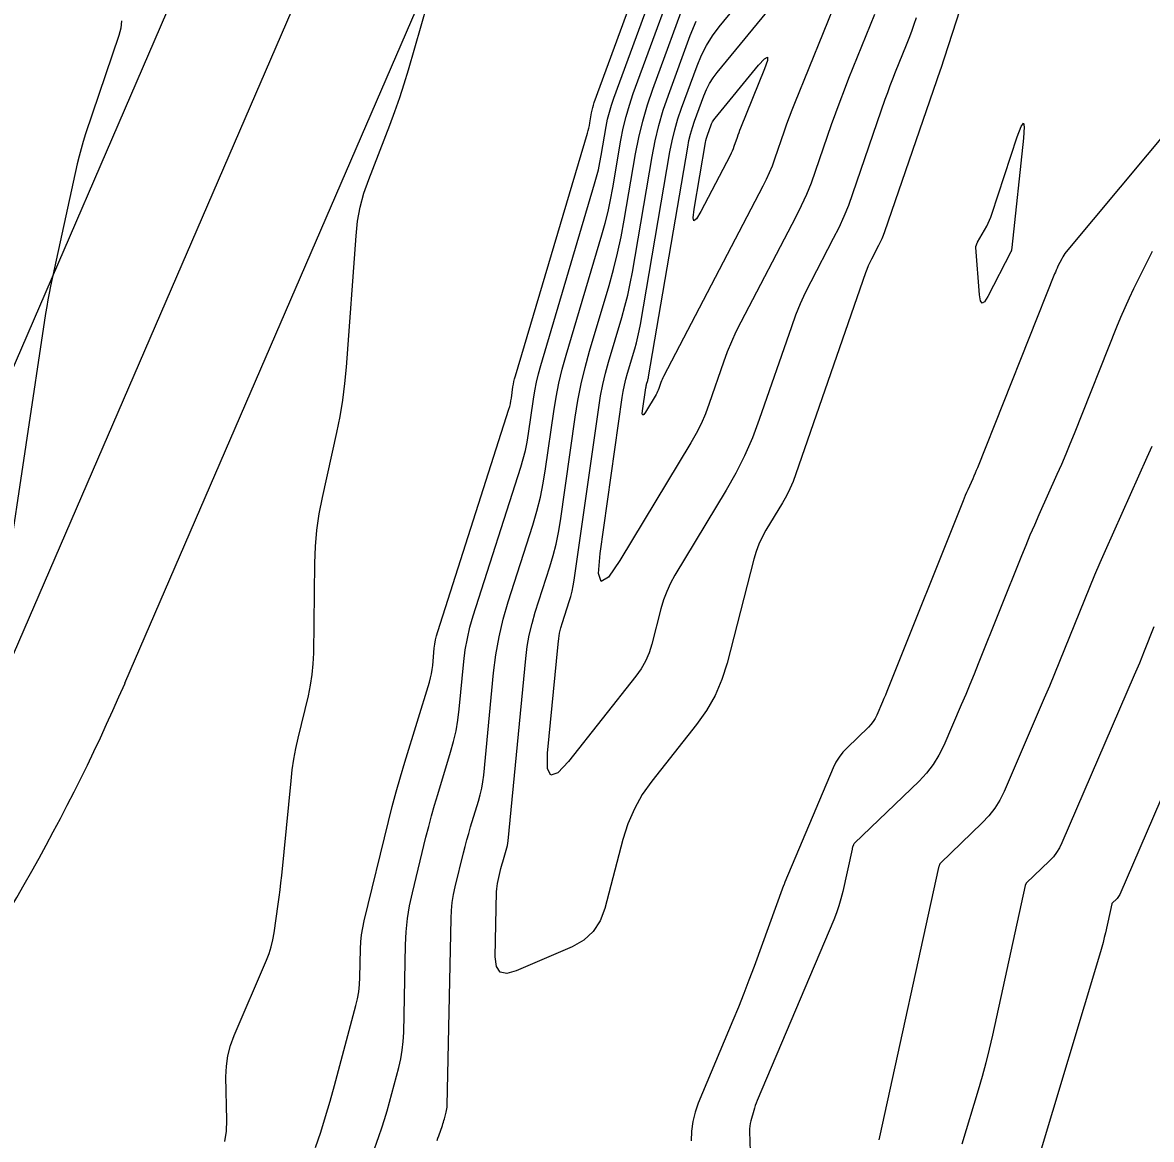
# Model space of a CAD drawing. Extents: x 658976 to 668721, y 639543 to 647196.
# Drawn here: x 661518.4 to 661577.9, y 641499.8 to 641558.6 of the extents above; entities that cross this region are included whole.
import ezdxf

# ---------------------------------------------------------------- set-up
doc = ezdxf.new("R2010")
doc.units = 0
for name, color, linetype in [('Ex_Major Contours', 7, 'Continuous'), ('Ex_Minor Contours', 7, 'Continuous'), ('R_Water', 7, 'Continuous')]:
    doc.layers.add(name, color=color, linetype=linetype)

msp = doc.modelspace()

# ---------------------------------------------------------------- linework, layer by layer
at = {"layer": 'Ex_Major Contours'}
for points in [[(661536.208, 641497.118), (661537.205, 641499.969), (661537.357, 641500.415), (661537.5, 641500.863), (661537.634, 641501.314), (661537.76, 641501.768), (661538.247, 641503.588), (661538.355, 641504.046), (661538.435, 641504.507), (661538.486, 641504.972), (661538.51, 641505.441), (661538.607, 641510.048), (661538.641, 641510.741), (661538.712, 641511.429), (661538.821, 641512.112), (661538.967, 641512.791), (661539.683, 641515.714), (661539.826, 641516.279), (661539.976, 641516.841), (661540.135, 641517.401), (661540.301, 641517.958), (661540.983, 641520.185), (661541.14, 641520.745), (661541.267, 641521.31), (661541.366, 641521.881), (661541.436, 641522.458), (661541.679, 641524.97), (661541.754, 641525.579), (661541.861, 641526.181), (661542.001, 641526.777), (661542.172, 641527.365), (661544.675, 641535.194), (661544.805, 641535.63), (661544.915, 641536.07), (661545.008, 641536.514), (661545.081, 641536.962), (661545.339, 641538.764), (661545.411, 641539.212), (661545.5, 641539.658), (661545.605, 641540.099), (661545.726, 641540.537), (661548.564, 641550.096), (661548.669, 641550.468), (661548.762, 641550.843), (661548.844, 641551.22), (661548.914, 641551.6), (661549.174, 641553.124), (661549.248, 641553.503), (661549.338, 641553.878), (661549.446, 641554.247), (661549.571, 641554.613), (661553.393, 641565.028)], [(661562.103, 641561.777), (661559.09, 641554.334), (661558.946, 641553.973), (661558.807, 641553.609), (661558.673, 641553.244), (661558.544, 641552.877), (661558.038, 641551.405), (661557.905, 641551.039), (661557.758, 641550.68), (661557.598, 641550.327), (661557.425, 641549.979), (661552.189, 641539.962), (661552.151, 641539.885), (661552.116, 641539.808), (661552.083, 641539.729), (661552.054, 641539.648), (661551.942, 641539.324), (661551.911, 641539.244), (661551.877, 641539.166), (661551.839, 641539.09), (661551.797, 641539.016), (661551.241, 641538.093), (661551.151, 641537.963), (661551.095, 641537.929), (661551.073, 641537.991), (661551.085, 641538.149), (661551.26, 641539.371), (661551.268, 641539.419), (661551.277, 641539.467), (661551.289, 641539.515), (661551.302, 641539.563), (661551.358, 641539.752), (661551.371, 641539.799), (661551.383, 641539.847), (661551.394, 641539.895), (661551.403, 641539.943), (661553.463, 641552.029), (661553.53, 641552.378), (661553.614, 641552.723), (661553.713, 641553.064), (661553.828, 641553.4), (661554.319, 641554.738), (661554.455, 641555.065), (661554.616, 641555.378), (661554.804, 641555.675), (661555.017, 641555.958), (661560.978, 641563.224)], [(661577.916, 641546.541), (661576.942, 641544.571), (661576.704, 641544.076), (661576.475, 641543.577), (661576.257, 641543.073), (661576.048, 641542.565), (661573.81, 641536.949), (661573.592, 641536.409), (661573.367, 641535.871), (661573.138, 641535.336), (661572.903, 641534.802), (661571.951, 641532.675), (661571.715, 641532.142), (661571.485, 641531.606), (661571.261, 641531.068), (661571.042, 641530.529), (661568.764, 641524.835), (661568.546, 641524.296), (661568.324, 641523.758), (661568.099, 641523.221), (661567.87, 641522.686), (661566.947, 641520.548), (661566.693, 641520.03), (661566.392, 641519.545), (661566.043, 641519.092), (661565.648, 641518.672), (661562.251, 641515.399), (661562.232, 641515.378), (661562.215, 641515.356), (661562.201, 641515.332), (661562.189, 641515.306), (661562.148, 641515.199), (661562.139, 641515.172), (661562.13, 641515.144), (661562.122, 641515.117), (661562.116, 641515.089), (661561.625, 641512.851), (661561.532, 641512.471), (661561.423, 641512.097), (661561.296, 641511.729), (661561.152, 641511.365), (661557.123, 641501.856), (661557.07, 641501.726), (661557.022, 641501.594), (661556.978, 641501.46), (661556.939, 641501.325), (661556.791, 641500.782), (661556.759, 641500.645), (661556.737, 641500.508), (661556.726, 641500.369), (661556.725, 641500.229), (661556.905, 641494.433)]]:
    msp.add_lwpolyline(points, dxfattribs=at)
at = {"layer": 'Ex_Minor Contours'}
for points in [[(661533.866, 641499.392), (661534.139, 641500.198), (661534.397, 641501.009), (661534.64, 641501.824), (661534.868, 641502.644), (661535.993, 641506.851), (661536.079, 641507.216), (661536.143, 641507.584), (661536.185, 641507.956), (661536.204, 641508.331), (661536.235, 641509.836), (661536.253, 641510.211), (661536.292, 641510.583), (661536.351, 641510.953), (661536.43, 641511.32), (661537.709, 641516.539), (661537.907, 641517.325), (661538.116, 641518.108), (661538.337, 641518.887), (661538.569, 641519.663), (661539.861, 641523.882), (661539.921, 641524.099), (661539.971, 641524.317), (661540.009, 641524.538), (661540.036, 641524.761), (661540.123, 641525.658), (661540.15, 641525.881), (661540.189, 641526.101), (661540.24, 641526.319), (661540.303, 641526.535), (661544.048, 641538.244), (661544.09, 641538.386), (661544.126, 641538.53), (661544.156, 641538.675), (661544.18, 641538.821), (661544.264, 641539.41), (661544.288, 641539.556), (661544.317, 641539.702), (661544.351, 641539.846), (661544.391, 641539.989), (661548.186, 641552.773), (661548.223, 641552.905), (661548.256, 641553.038), (661548.285, 641553.172), (661548.31, 641553.306), (661548.402, 641553.847), (661548.429, 641553.982), (661548.461, 641554.115), (661548.499, 641554.246), (661548.543, 641554.375), (661553.335, 641567.433)], [(661570.254, 641566.851), (661566.767, 641556.124), (661566.763, 641556.112), (661566.753, 641556.089), (661566.749, 641556.077), (661563.827, 641547.577), (661563.758, 641547.391), (661563.683, 641547.207), (661563.602, 641547.026), (661563.513, 641546.848), (661563.144, 641546.143), (661563.055, 641545.965), (661562.973, 641545.784), (661562.898, 641545.601), (661562.829, 641545.414), (661559.163, 641534.831), (661559.015, 641534.438), (661558.848, 641534.055), (661558.661, 641533.682), (661558.454, 641533.317), (661557.586, 641531.878), (661557.383, 641531.512), (661557.208, 641531.135), (661557.062, 641530.746), (661556.943, 641530.345), (661555.534, 641524.88), (661555.261, 641524.007), (661554.902, 641523.176), (661554.458, 641522.387), (661553.928, 641521.641), (661551.575, 641518.66), (661551.074, 641517.955), (661550.654, 641517.211), (661550.314, 641516.427), (661550.053, 641515.603), (661549.105, 641511.972), (661548.857, 641511.308), (661548.486, 641510.75), (661547.991, 641510.298), (661547.374, 641509.95), (661544.44, 641508.675), (661543.944, 641508.536), (661543.594, 641508.614), (661543.389, 641508.909), (661543.329, 641509.421), (661543.401, 641512.84), (661543.408, 641512.99), (661543.423, 641513.138), (661543.447, 641513.286), (661543.479, 641513.432), (661543.633, 641514.064), (661543.664, 641514.186), (661543.697, 641514.307), (661543.731, 641514.428), (661543.767, 641514.549), (661543.914, 641515.03), (661543.948, 641515.15), (661543.975, 641515.272), (661543.997, 641515.396), (661544.012, 641515.52), (661544.94, 641525.128), (661545.016, 641525.746), (661545.125, 641526.357), (661545.266, 641526.962), (661545.44, 641527.56), (661546.201, 641529.94), (661546.379, 641530.537), (661546.531, 641531.141), (661546.657, 641531.75), (661546.758, 641532.366), (661547.537, 641537.816), (661547.68, 641538.698), (661547.854, 641539.572), (661548.06, 641540.439), (661548.299, 641541.3), (661549.321, 641544.743), (661549.56, 641545.595), (661549.773, 641546.453), (661549.961, 641547.317), (661550.123, 641548.187), (661550.718, 641551.679), (661550.886, 641552.546), (661551.094, 641553.404), (661551.34, 641554.251), (661551.626, 641555.087), (661553.509, 641560.218)], [(661563.301, 641559.012), (661561.937, 641555.643), (661561.697, 641555.039), (661561.465, 641554.431), (661561.241, 641553.82), (661561.026, 641553.206), (661560.179, 641550.744), (661559.956, 641550.133), (661559.711, 641549.532), (661559.443, 641548.941), (661559.153, 641548.359), (661556.26, 641542.823), (661556.003, 641542.309), (661555.766, 641541.787), (661555.548, 641541.256), (661555.35, 641540.716), (661554.596, 641538.541), (661554.394, 641538.004), (661554.165, 641537.479), (661553.909, 641536.967), (661553.625, 641536.468), (661549.894, 641530.277), (661549.288, 641529.403), (661548.911, 641529.174), (661548.764, 641529.59), (661548.847, 641530.65), (661550.019, 641538.853), (661550.072, 641539.179), (661550.136, 641539.502), (661550.213, 641539.823), (661550.301, 641540.142), (661550.677, 641541.41), (661550.767, 641541.728), (661550.846, 641542.049), (661550.916, 641542.372), (661550.977, 641542.697), (661552.527, 641551.787), (661552.64, 641552.371), (661552.779, 641552.948), (661552.945, 641553.518), (661553.137, 641554.081), (661553.959, 641556.319), (661554.186, 641556.866), (661554.456, 641557.389), (661554.769, 641557.887), (661555.125, 641558.36), (661559.583, 641563.794)], [(661540.266, 641499.756), (661540.31, 641499.875), (661540.353, 641499.995), (661540.545, 641500.545), (661540.575, 641500.631), (661540.602, 641500.718), (661540.628, 641500.805), (661540.652, 641500.892), (661540.746, 641501.244), (661540.767, 641501.332), (661540.782, 641501.421), (661540.792, 641501.51), (661540.797, 641501.601), (661541.004, 641511.444), (661541.024, 641511.865), (661541.068, 641512.284), (661541.134, 641512.699), (661541.223, 641513.112), (661541.658, 641514.889), (661541.745, 641515.232), (661541.836, 641515.574), (661541.933, 641515.914), (661542.034, 641516.254), (661542.449, 641517.607), (661542.544, 641517.948), (661542.621, 641518.291), (661542.681, 641518.638), (661542.724, 641518.989), (661543.244, 641524.372), (661543.361, 641525.322), (661543.529, 641526.262), (661543.746, 641527.191), (661544.013, 641528.111), (661545.303, 641532.145), (661545.52, 641532.874), (661545.705, 641533.609), (661545.859, 641534.353), (661545.983, 641535.103), (661546.413, 641538.118), (661546.535, 641538.869), (661546.683, 641539.613), (661546.859, 641540.352), (661547.062, 641541.085), (661548.943, 641547.42), (661549.114, 641548.032), (661549.268, 641548.648), (661549.402, 641549.268), (661549.519, 641549.893), (661549.946, 641552.402), (661550.067, 641553.025), (661550.216, 641553.641), (661550.393, 641554.249), (661550.598, 641554.85), (661553.451, 641562.623)], [(661529.086, 641499.702), (661529.172, 641500.252), (661529.194, 641500.815), (661529.154, 641503.096), (661529.173, 641503.661), (661529.251, 641504.214), (661529.389, 641504.755), (661529.585, 641505.285), (661531.288, 641509.244), (661531.425, 641509.595), (661531.539, 641509.954), (661531.628, 641510.319), (661531.693, 641510.69), (661531.904, 641512.191), (661531.955, 641512.567), (661532.002, 641512.943), (661532.046, 641513.319), (661532.085, 641513.696), (661532.58, 641518.69), (661532.646, 641519.256), (661532.731, 641519.82), (661532.835, 641520.379), (661532.959, 641520.936), (661533.491, 641523.156), (661533.609, 641523.713), (661533.694, 641524.274), (661533.749, 641524.839), (661533.771, 641525.408), (661533.827, 641530.137), (661533.859, 641531.009), (661533.937, 641531.876), (661534.06, 641532.737), (661534.228, 641533.593), (661534.99, 641537.008), (661535.164, 641537.864), (661535.307, 641538.725), (661535.418, 641539.591), (661535.497, 641540.461), (661536, 641547.373), (661536.083, 641548.132), (661536.222, 641548.879), (661536.417, 641549.613), (661536.668, 641550.335), (661537.781, 641553.196), (661538.05, 641553.914), (661538.303, 641554.638), (661538.54, 641555.367), (661538.759, 641556.102), (661540.09, 641560.755)], [(661565.493, 641558.846), (661565.371, 641558.481), (661565.243, 641558.119), (661565.108, 641557.758), (661564.967, 641557.401), (661564.389, 641555.974), (661564.247, 641555.617), (661564.11, 641555.257), (661563.978, 641554.896), (661563.85, 641554.533), (661562.145, 641549.573), (661561.925, 641548.97), (661561.682, 641548.376), (661561.417, 641547.792), (661561.131, 641547.217), (661559.939, 641544.937), (661559.652, 641544.362), (661559.387, 641543.778), (661559.143, 641543.184), (661558.922, 641542.581), (661557.229, 641537.695), (661556.867, 641536.731), (661556.456, 641535.791), (661555.997, 641534.873), (661555.488, 641533.978), (661552.791, 641529.503), (661552.558, 641529.083), (661552.357, 641528.65), (661552.189, 641528.203), (661552.052, 641527.743), (661551.57, 641525.874), (661551.428, 641525.418), (661551.24, 641524.984), (661551.008, 641524.572), (661550.732, 641524.183), (661547.189, 641519.694), (661546.628, 641519.099), (661546.256, 641518.975), (661546.074, 641519.322), (661546.081, 641520.139), (661546.636, 641525.883), (661546.671, 641526.17), (661546.721, 641526.453), (661546.787, 641526.733), (661546.868, 641527.01), (661547.22, 641528.112), (661547.302, 641528.389), (661547.373, 641528.669), (661547.431, 641528.951), (661547.478, 641529.236), (661548.778, 641538.334), (661548.876, 641538.938), (661548.995, 641539.537), (661549.136, 641540.131), (661549.3, 641540.721), (661549.997, 641543.069), (661550.162, 641543.658), (661550.31, 641544.251), (661550.439, 641544.848), (661550.551, 641545.45), (661551.59, 641551.546), (661551.749, 641552.365), (661551.945, 641553.174), (661552.177, 641553.973), (661552.447, 641554.762), (661553.598, 641557.9), (661553.917, 641558.667)], [(661523.654, 641558.685), (661523.639, 641558.487), (661523.609, 641558.291), (661523.566, 641558.098), (661523.509, 641557.907), (661521.761, 641552.726), (661521.636, 641552.338), (661521.522, 641551.947), (661521.418, 641551.553), (661521.326, 641551.156), (661519.918, 641544.71), (661519.844, 641544.356), (661519.775, 641544), (661519.712, 641543.643), (661519.656, 641543.284), (661517.585, 641529.45)], [(661583.262, 641558.337), (661573.396, 641546.529), (661573.328, 641546.442), (661573.265, 641546.352), (661573.207, 641546.258), (661573.156, 641546.16), (661572.959, 641545.762), (661572.911, 641545.662), (661572.865, 641545.562), (661572.821, 641545.46), (661572.778, 641545.357), (661568.715, 641535.162), (661568.656, 641535.015), (661568.594, 641534.868), (661568.532, 641534.722), (661568.468, 641534.577), (661568.208, 641533.997), (661568.144, 641533.852), (661568.081, 641533.706), (661568.02, 641533.559), (661567.96, 641533.412), (661564.017, 641523.556), (661563.945, 641523.377), (661563.871, 641523.198), (661563.797, 641523.02), (661563.721, 641522.843), (661563.414, 641522.134), (661563.33, 641521.962), (661563.23, 641521.801), (661563.114, 641521.651), (661562.983, 641521.511), (661561.854, 641520.423), (661561.633, 641520.188), (661561.438, 641519.934), (661561.271, 641519.662), (661561.13, 641519.371), (661558.576, 641513.348), (661558.571, 641513.334), (661558.565, 641513.32), (661558.56, 641513.306), (661558.555, 641513.291), (661558.536, 641513.234), (661558.531, 641513.22), (661558.527, 641513.206), (661558.522, 641513.191), (661558.516, 641513.177), (661556.956, 641508.912), (661556.69, 641508.198), (661556.416, 641507.487), (661556.134, 641506.779), (661555.844, 641506.074), (661554.021, 641501.718), (661553.849, 641501.238), (661553.73, 641500.747), (661553.665, 641500.246), (661553.654, 641499.736)], [(661577.896, 641536.285), (661577.639, 641535.701), (661575.443, 641530.793), (661575.16, 641530.153), (661574.884, 641529.509), (661574.614, 641528.863), (661574.351, 641528.214), (661573.31, 641525.612), (661573.047, 641524.963), (661572.781, 641524.315), (661572.509, 641523.669), (661572.234, 641523.025), (661570.119, 641518.127), (661569.894, 641517.668), (661569.627, 641517.238), (661569.318, 641516.837), (661568.968, 641516.464), (661566.767, 641514.344), (661566.754, 641514.33), (661566.742, 641514.314), (661566.733, 641514.298), (661566.725, 641514.28), (661566.696, 641514.205), (661566.689, 641514.186), (661566.683, 641514.168), (661566.678, 641514.148), (661566.673, 641514.129), (661563.562, 641499.94), (661563.527, 641499.797)], [(661578.012, 641526.781), (661577.502, 641525.506), (661577.374, 641525.188), (661577.243, 641524.87), (661577.11, 641524.554), (661576.975, 641524.238), (661573.164, 641515.412), (661573.038, 641515.155), (661572.888, 641514.913), (661572.715, 641514.688), (661572.518, 641514.479), (661571.284, 641513.29), (661571.276, 641513.282), (661571.27, 641513.273), (661571.264, 641513.263), (661571.26, 641513.253), (661571.244, 641513.212), (661571.24, 641513.201), (661571.237, 641513.191), (661571.234, 641513.18), (661571.231, 641513.169), (661569.504, 641505.291), (661569.337, 641504.565), (661569.157, 641503.843), (661568.963, 641503.125), (661568.756, 641502.41), (661567.898, 641499.559)], [(661580.81, 641523.352), (661576.209, 641512.697), (661576.182, 641512.641), (661576.149, 641512.588), (661576.112, 641512.539), (661576.069, 641512.494), (661575.8, 641512.235), (661575.797, 641512.232), (661575.795, 641512.227), (661575.791, 641512.216), (661575.789, 641512.209), (661575.455, 641510.687), (661575.397, 641510.434), (661575.334, 641510.181), (661575.266, 641509.93), (661575.194, 641509.68), (661571.806, 641498.417)]]:
    msp.add_lwpolyline(points, dxfattribs=at)
for points in [[(661555.854, 641551.946), (661555.806, 641551.828), (661555.753, 641551.712), (661555.696, 641551.599), (661554.154, 641548.648), (661553.925, 641548.259), (661553.79, 641548.148), (661553.749, 641548.318), (661553.802, 641548.767), (661554.399, 641552.27), (661554.421, 641552.384), (661554.448, 641552.497), (661554.481, 641552.609), (661554.519, 641552.719), (661554.679, 641553.157), (661554.724, 641553.264), (661554.777, 641553.367), (661554.838, 641553.464), (661554.908, 641553.557), (661557.197, 641556.347), (661557.505, 641556.687), (661557.66, 641556.77), (661557.662, 641556.594), (661557.511, 641556.161), (661556.242, 641553.025), (661556.195, 641552.907), (661556.149, 641552.788), (661556.105, 641552.668), (661556.063, 641552.548), (661555.897, 641552.066)], [(661568.631, 641546.775), (661568.634, 641546.799), (661568.639, 641546.823), (661568.647, 641546.847), (661568.684, 641546.941), (661568.694, 641546.964), (661568.704, 641546.987), (661568.716, 641547.01), (661568.728, 641547.032), (661569.208, 641547.88), (661569.288, 641548.031), (661569.361, 641548.184), (661569.426, 641548.342), (661569.483, 641548.502), (661570.818, 641552.581), (661571.018, 641553.127), (661571.138, 641553.298), (661571.177, 641553.093), (661571.137, 641552.513), (661570.529, 641546.749), (661570.527, 641546.73), (661570.524, 641546.71), (661570.522, 641546.69), (661570.519, 641546.671), (661570.507, 641546.592), (661570.503, 641546.573), (661570.498, 641546.554), (661570.491, 641546.536), (661570.482, 641546.518), (661569.273, 641544.171), (661569.099, 641543.894), (661568.965, 641543.817), (661568.872, 641543.94), (661568.82, 641544.263), (661568.632, 641546.75)]]:
    msp.add_lwpolyline(points, close=True, dxfattribs=at)
at = {"layer": 'R_Water'}
for p, q in [((661523.836, 641523.824), (661545.348, 641573.55)), ((661512.823, 641528.589), (661530.589, 641569.656)), ((661433.991, 641331.255), (661536.096, 641567.274))]:
    msp.add_line(p, q, dxfattribs=at)
msp.add_arc((661426.55, 641565.912), 106, 322.94229, 336.60619, dxfattribs=at)

doc.saveas('drawing.dxf')
